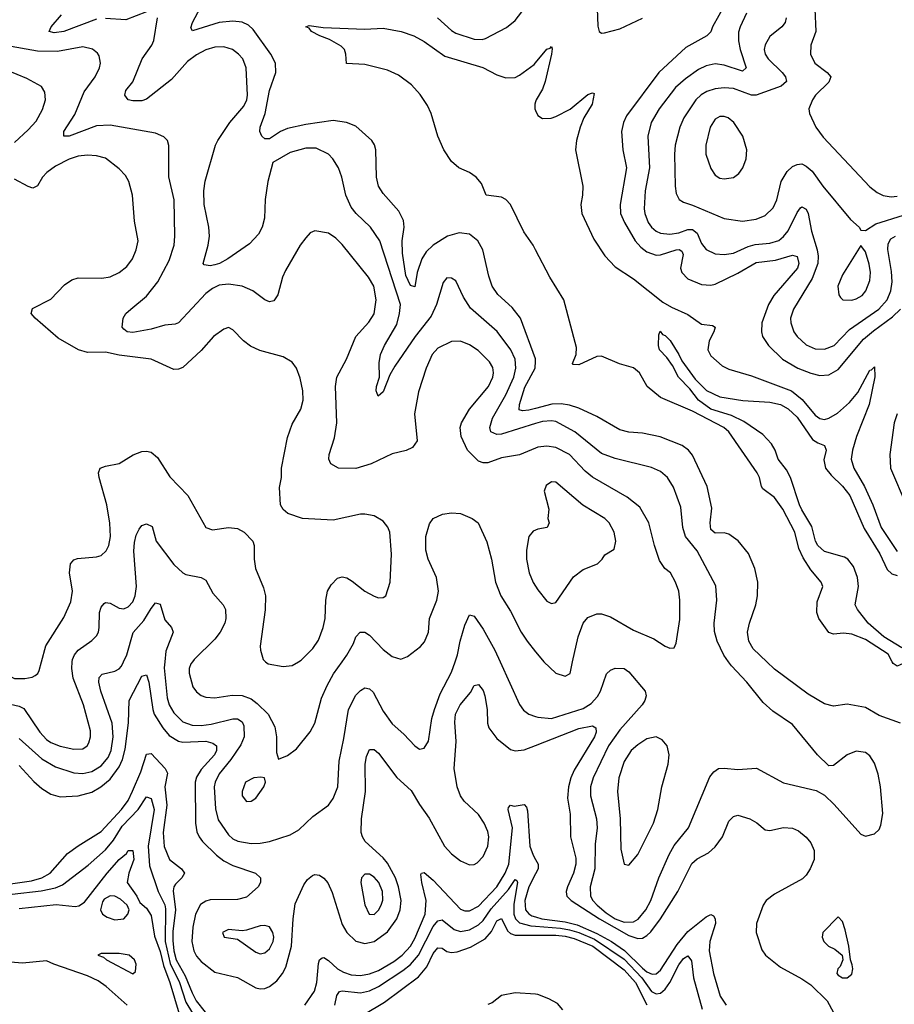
# Model space of a CAD drawing. Header units: inches. Extents: x 1173000 to 1307049, y 522583 to 678455.
# Tile 469 of 617: x 1217732 to 1221577, y 628494 to 632822. Entities that reach past the tile are written whole.
import ezdxf

# ---------------------------------------------------------------- set-up
doc = ezdxf.new("R2010")
doc.units = ezdxf.units.IN
doc.header["$MEASUREMENT"] = 0
for name, color, linetype in [('B2612', 7, 'Continuous'), ('B2613', 7, 'Continuous'), ('B2622', 7, 'Continuous'), ('B2623', 7, 'Continuous')]:
    doc.layers.add(name, color=color, linetype=linetype)

msp = doc.modelspace()

# ---------------------------------------------------------------- linework, layer by layer
at = {"layer": 'B2612', "color": 5}
for points, elevation in [([(1217522.3, 630000), (1217531.9, 629971.9), (1217577.9, 629897.9), (1217614.3, 629854.3), (1217660, 629820), (1217730, 629805.1), (1217750, 629793.7), (1217821.2, 629690), (1217850, 629658.7), (1217870, 629644.7), (1217910, 629628.7), (1217970, 629615.6), (1218010, 629616.5), (1218028.5, 629630), (1218036, 629644), (1218043.4, 629670), (1218044, 629696), (1218013.2, 629810), (1217967.4, 629927.4), (1217961.2, 629970), (1217963.6, 630000)], 960), ([(1217625.3, 630000), (1217629.6, 629990), (1217670, 629946), (1217710, 629925.5), (1217754.3, 629925.7), (1217787.8, 629932.2), (1217800.9, 629939.1), (1217811.7, 629948.3), (1217818.2, 629961.8), (1217828.5, 630000)], 980), ([(1217730, 629662.4), (1217830, 629573.8), (1217890, 629537.7), (1217971, 629511), (1218010, 629508.2), (1218050, 629517.4), (1218090, 629542.7), (1218121.1, 629578.9), (1218135, 629610), (1218144, 629670), (1218139.5, 629730), (1218089.4, 629870), (1218080.5, 629910), (1218081.6, 629930), (1218094.6, 629945.4), (1218150, 629958), (1218170, 629968.2), (1218179.6, 629980.4), (1218188.7, 630000)], 940), ([(1218369.9, 630000), (1218367.3, 629972.7), (1218381.3, 629841.3), (1218390.1, 629810), (1218410, 629775.6), (1218450, 629735.8), (1218490, 629721), (1218530, 629720.1), (1218574, 629726), (1218670, 629748.9), (1218689.5, 629749.5), (1218710, 629735.6), (1218718, 629718), (1218718.9, 629670), (1218705.1, 629634.9), (1218661.3, 629570), (1218610, 629506.6), (1218591.6, 629470), (1218587.8, 629450), (1218593.2, 629353.2), (1218605, 629305), (1218650, 629239.7), (1218670, 629222.2), (1218691.3, 629211.3), (1218750, 629200.8), (1218790, 629202), (1218830.5, 629209.5), (1218920.8, 629239.2), (1218959.2, 629260.8), (1219020.7, 629319.3), (1219090.6, 629369.4), (1219110, 629399.3), (1219130.6, 629450), (1219137.2, 629562.8), (1219157.9, 629662.1), (1219177.4, 629790), (1219210, 629853.2), (1219230, 629873.8), (1219250, 629885), (1219270, 629880.7), (1219285.8, 629865.8), (1219330, 629782.3), (1219370, 629727.6), (1219421.8, 629681.8), (1219470, 629630.5), (1219490, 629616.3), (1219510, 629620.5), (1219530, 629651.3), (1219544.4, 629750), (1219555.2, 629790), (1219580.7, 629859.3), (1219630, 629954), (1219646.7, 630000)], 940), ([(1218492.3, 630000), (1218485, 629990), (1218477.8, 629970), (1218477.8, 629950), (1218493.6, 629890), (1218510, 629867.4), (1218530, 629851.6), (1218550, 629843.6), (1218590, 629841.5), (1218666.6, 629853.4), (1218710, 629851.9), (1218750, 629836.8), (1218777, 629817), (1218824.1, 629770), (1218853.8, 629713.8), (1218861.3, 629670), (1218861.1, 629601.1), (1218870, 629572), (1218910, 629587.7), (1218950, 629616.4), (1219010, 629692.4), (1219030, 629730.5), (1219059.9, 629840.1), (1219083.9, 629896.1), (1219112.6, 629947.4), (1219149.7, 630000)], 960), ([(1218813.5, 630000), (1218824, 629990), (1218890, 629978.3), (1218930, 629983.1), (1218958, 630000)], 980), ([(1219843.9, 630000), (1219930, 629812.4), (1219947.5, 629787.5), (1219970, 629769.2), (1220000, 629759.7)], 940), ([(1217730, 629544.1), (1217793.9, 629473.9), (1217830, 629443.2), (1217870, 629417.3), (1217910, 629406.4), (1217990, 629411.1), (1218050, 629426.7), (1218089.2, 629450), (1218130, 629484.2), (1218170, 629537.9), (1218184.6, 629570), (1218195.4, 629615.4), (1218210.9, 629730.9), (1218214.1, 629830), (1218270, 629936.5), (1218290, 629942.6), (1218299.4, 629910), (1218317.2, 629790), (1218324.3, 629770), (1218361.2, 629710), (1218390, 629675.1), (1218430, 629650.1), (1218450, 629647), (1218550.4, 629650.4), (1218582, 629642), (1218597.4, 629630), (1218597.1, 629610), (1218588.4, 629590), (1218530, 629526.9), (1218510, 629492.4), (1218504.2, 629470), (1218504.6, 629290), (1218511.6, 629251.6), (1218521.3, 629230), (1218536.3, 629210), (1218598.3, 629150), (1218630, 629124.9), (1218670, 629104.2), (1218768.8, 629070), (1218791.5, 629050), (1218791.5, 629030), (1218780.7, 629010), (1218730, 628964.9), (1218690, 628954.4), (1218570, 628952.8), (1218550, 628947.4), (1218527.7, 628932.3), (1218505, 628890), (1218493.4, 628833.4), (1218489, 628770), (1218497.4, 628730), (1218510, 628705.8), (1218530, 628681.9), (1218590, 628636.2), (1218690, 628612.6), (1218770, 628567.1), (1218790, 628561.9), (1218810, 628564.2), (1218830, 628571.9), (1218862.4, 628597.6), (1218887.8, 628630), (1218902, 628658), (1218927.7, 628750), (1218934.2, 628870), (1218943.6, 628936.4), (1218981, 629019), (1218997.9, 629042.1), (1219020, 629060), (1219030, 629064.7), (1219050, 629061.6), (1219070, 629048.5), (1219087.7, 629027.7), (1219106, 628986), (1219150, 628845.4), (1219170.1, 628810), (1219210, 628771.2), (1219250, 628761.3), (1219290, 628770.5), (1219350, 628812.7), (1219390.3, 628870), (1219404.8, 628910), (1219409.6, 628950), (1219398.3, 629010), (1219385.1, 629050), (1219350, 629114.9), (1219330, 629138.7), (1219251.3, 629210), (1219238.9, 629230), (1219233.7, 629250), (1219234.3, 629310), (1219253.2, 629430), (1219251.2, 629550), (1219257, 629583), (1219270, 629614.6), (1219290, 629614.2), (1219310, 629598.6), (1219390, 629490.9), (1219453.5, 629433.5), (1219490, 629371.7), (1219532.3, 629312.3), (1219599.6, 629190), (1219630, 629155.8), (1219670, 629124.7), (1219710, 629107.7), (1219730, 629108.8), (1219743.7, 629116.3), (1219770, 629144.3), (1219791.1, 629190), (1219794.2, 629230), (1219790, 629254.2), (1219774.3, 629290), (1219750, 629328.6), (1219686.4, 629386.4), (1219670.8, 629410), (1219655, 629450), (1219642.5, 629530), (1219651.2, 629650), (1219645.8, 629734.2), (1219648.4, 629770), (1219669.2, 629810), (1219714.7, 629865.3), (1219730, 629895.5), (1219750, 629900.2), (1219770, 629873.4), (1219776.8, 629850), (1219786.9, 629790), (1219788.5, 629730), (1219794.6, 629710), (1219830, 629663.2), (1219890, 629613.5), (1219910, 629608.4), (1219950, 629612), (1220000, 629631.7)], 920), ([(1217588.8, 629008.8), (1217783.6, 629036.4), (1217829.9, 629050.1), (1217866.4, 629070), (1217942.8, 629157.2), (1217988.8, 629191.2), (1218090, 629253.4), (1218180.6, 629350), (1218208.6, 629390), (1218228.6, 629431.4), (1218264.4, 629515.6), (1218290, 629594), (1218310, 629595.9), (1218371.8, 629530), (1218381.6, 629510), (1218370.9, 629450), (1218379.1, 629370), (1218362.9, 629250), (1218367.1, 629187.1), (1218390.4, 629130.4), (1218443.2, 629090), (1218457, 629070), (1218445, 629050), (1218417.2, 629022.8), (1218409.3, 629010), (1218407, 628993), (1218417.9, 628910), (1218405.7, 628814.3), (1218405, 628775), (1218410, 628730), (1218420.3, 628690), (1218459.8, 628619.8), (1218490, 628544), (1218508.9, 628510), (1218587.2, 628410)], 880), ([(1217570, 628964), (1217827.1, 628992.9), (1217890, 629005.6), (1217921, 629019), (1218033.8, 629106.2), (1218110, 629172.5), (1218145, 629215), (1218182.6, 629277.4), (1218252.8, 629350), (1218290, 629405.8), (1218310, 629398.5), (1218323.2, 629350), (1218297.4, 629190), (1218302.4, 629102.4), (1218340.6, 628990), (1218370, 628930.8), (1218373.9, 628913.9), (1218372, 628770), (1218393.9, 628673.9), (1218434.3, 628590), (1218463.1, 628503.1), (1218545.6, 628365.6)], 860), ([(1218986.1, 628490), (1219028.3, 628551.7), (1219039, 628590), (1219045.9, 628674.1), (1219050, 628690.2), (1219062.2, 628697.8), (1219070, 628700.1), (1219090, 628687.3), (1219130, 628650.5), (1219155.4, 628635.4), (1219190, 628623.8), (1219230, 628620.4), (1219270, 628627.9), (1219310, 628643.5), (1219377.8, 628682.2), (1219414.2, 628710), (1219450, 628749.7), (1219470, 628782.9), (1219515.1, 628890), (1219519.8, 628950), (1219500.1, 629030), (1219495.4, 629064.6), (1219498.4, 629070), (1219510, 629073.6), (1219550, 629039.9), (1219670, 628913.1), (1219690, 628904.9), (1219710, 628905), (1219750, 628925.4), (1219830, 629010.5), (1219867.1, 629070), (1219883.1, 629110), (1219899.1, 629270), (1219879.9, 629350), (1219880.6, 629359.4), (1219889.8, 629370.2), (1219905.7, 629365.7), (1219950, 629372.7), (1219960.6, 629360.6), (1219965.2, 629345.2), (1219975.3, 629190), (1219989.1, 629150), (1220000, 629131.1)], 880), ([(1217730, 628915.5), (1217892.7, 628932.7), (1217975.8, 628924.2), (1217992.7, 628927.3), (1218017.4, 628942.6), (1218116.8, 629070), (1218170, 629130.1), (1218202.3, 629157.7), (1218210, 629170.3), (1218230, 629170.4), (1218233.8, 629130), (1218211.7, 629070), (1218205.5, 629030), (1218247.7, 628970), (1218261.2, 628941.2), (1218290, 628916.1), (1218310, 628884.9), (1218325.6, 628794.4), (1218350, 628725.7), (1218364.5, 628664.5), (1218392.3, 628590), (1218432.9, 628452.9)], 840), ([(1219118, 628490), (1219126.6, 628533.4), (1219138.4, 628550), (1219150, 628553.4), (1219230, 628545), (1219270, 628553.8), (1219310, 628572.3), (1219417.4, 628642.6), (1219450.7, 628669.3), (1219484.9, 628710), (1219550, 628835.8), (1219570, 628861.3), (1219590, 628865), (1219643.1, 628823.1), (1219670, 628814.6), (1219710, 628821.9), (1219750, 628843.4), (1219770, 628863), (1219805.5, 628914.5), (1219880.5, 628999.5), (1219910, 629043.5), (1219918.2, 629038.2), (1219920.5, 629030), (1219905, 628935), (1219905, 628890), (1219912.2, 628870), (1219930, 628851.9), (1219979.4, 628839.4), (1220000, 628837.7)], 860), ([(1220000, 629067.1), (1219970, 629010), (1219952.8, 628950), (1219956.6, 628910), (1219971.2, 628891.2), (1219983.7, 628883.7), (1220000, 628878.7)], 880), ([(1219246, 628450), (1219336.8, 628503.2), (1219485.7, 628614.3), (1219521.6, 628658.4), (1219550, 628716.9), (1219570, 628742.7), (1219590, 628741.4), (1219610, 628726.7), (1219630, 628722.5), (1219655.4, 628724.6), (1219713.9, 628746.1), (1219778.1, 628781.9), (1219806.1, 628813.9), (1219830, 628861.5), (1219850, 628871.1), (1219876.6, 628816.6), (1219890, 628805.4), (1219910, 628798.6), (1220000, 628798.1)], 840), ([(1218204.8, 628490), (1218113.2, 628573.2), (1218077.4, 628597.4), (1218030, 628618.8), (1217882, 628670), (1217850, 628686), (1217744.9, 628675.1), (1217510, 628694.3)], 840), ([(1220000, 628538.5), (1219910, 628545), (1219850, 628532.9), (1219810, 628500.7), (1219790, 628493)], 840)]:
    msp.add_lwpolyline(points, dxfattribs=dict(at, elevation=elevation))
for points, elevation in [([(1218792.3, 629492.3), (1218762, 629490), (1218725.5, 629470), (1218710.7, 629430), (1218710.7, 629410), (1218730, 629386), (1218750, 629386.4), (1218770, 629400.7), (1218805.2, 629450), (1218812.7, 629470), (1218808.9, 629488.9)], 960), ([(1219270, 629066.9), (1219250, 629066), (1219235.3, 629050), (1219231.6, 629030), (1219250, 628931), (1219268.8, 628890), (1219290, 628889.2), (1219310, 628907.6), (1219321.1, 628930), (1219328.2, 628951.8), (1219327.5, 628990), (1219310.5, 629030), (1219290, 629053.1)], 940), ([(1218129.5, 628970.5), (1218104, 628956), (1218096.1, 628943.9), (1218088.3, 628910), (1218096.5, 628890), (1218117.2, 628877.2), (1218150, 628865.4), (1218190, 628869.4), (1218207.3, 628890), (1218213.6, 628910), (1218204.7, 628930), (1218175.7, 628955.7), (1218150, 628969.1)], 840), ([(1218810, 628841.2), (1218790, 628839.8), (1218730, 628820.5), (1218710, 628816.9), (1218650, 628822.7), (1218624, 628810), (1218632, 628790), (1218690, 628780.5), (1218770, 628724), (1218790, 628716.5), (1218810, 628720.2), (1218830, 628738.3), (1218846, 628770), (1218849.1, 628790), (1218845.7, 628810), (1218830, 628834.2)], 940), ([(1218170, 628718), (1218090, 628717), (1218076, 628710), (1218100.9, 628700.9), (1218113.4, 628690), (1218230, 628628.8), (1218242, 628638), (1218244.8, 628670), (1218237, 628690), (1218214, 628710)], 840)]:
    msp.add_lwpolyline(points, close=True, dxfattribs=dict(at, elevation=elevation))
at = {"layer": 'B2613', "color": 5}
for points, elevation in [([(1220000, 631331.6), (1219933.7, 631510), (1219896.9, 631556.9), (1219833.8, 631613.8), (1219809.9, 631649.9), (1219794.8, 631694.8), (1219767.7, 631810), (1219746.1, 631850), (1219710, 631878.5), (1219664.4, 631884.4), (1219613.7, 631870), (1219550.1, 631830), (1219519.3, 631800.7), (1219500.6, 631770), (1219480.1, 631710), (1219470, 631646.9), (1219450, 631653.5), (1219430, 631696.9), (1219415.7, 631795.7), (1219413.8, 631850), (1219422.9, 631910), (1219419.4, 631939.4), (1219399.7, 631979.7), (1219330, 632058), (1219309.8, 632090), (1219300.6, 632130), (1219297.4, 632250), (1219292.1, 632272.1), (1219280.5, 632290), (1219210, 632353.2), (1219169.4, 632370), (1219110, 632378.3), (1218990, 632360.9), (1218910, 632342.8), (1218878.4, 632330), (1218830, 632298.7), (1218810, 632298.5), (1218796.2, 632310), (1218788, 632330), (1218789.5, 632350), (1218811.1, 632410), (1218830.8, 632510), (1218857.9, 632590), (1218857.3, 632630), (1218836, 632670), (1218759.1, 632779.1), (1218738.2, 632798.2), (1218710.8, 632810.8), (1218670, 632815.1), (1218609.9, 632809.9), (1218492.6, 632772.6), (1218485.2, 632785.2), (1218491.7, 632810), (1218560.3, 632939.7)], 920), ([(1219569.6, 632829.6), (1219630, 632774.6), (1219650, 632762), (1219730, 632735.8), (1219765.1, 632734.9), (1219780.5, 632739.5), (1219872.2, 632787.8), (1219910, 632818.6), (1219958.3, 632881.7)], 920), ([(1218070, 632824.4), (1217926.4, 632770), (1217883.5, 632763.5), (1217861.3, 632770), (1217870.9, 632790), (1217916.4, 632843.6)], 940), ([(1218290, 632856.9), (1218198.8, 632821.2), (1218110, 632827.6)], 940), ([(1220000, 631046.5), (1219850, 630999.5), (1219830, 630998.4), (1219803.9, 631010), (1219799.3, 631030), (1219811.5, 631070), (1219870, 631173.4), (1219904.4, 631250), (1219913.4, 631290), (1219910.4, 631330), (1219891.9, 631370), (1219831.6, 631451.6), (1219714.3, 631554.3), (1219682.7, 631602.7), (1219650, 631674.5), (1219630, 631685.1), (1219610, 631686.6), (1219593.3, 631666.7), (1219564.4, 631570), (1219541.3, 631518.7), (1219471.1, 631430), (1219381.7, 631298.3), (1219359.7, 631260.3), (1219330, 631186.6), (1219307.7, 631167.7), (1219299.5, 631190), (1219300.7, 631210), (1219314.5, 631250), (1219313.4, 631313.4), (1219318.7, 631350), (1219335.6, 631390), (1219390, 631482.2), (1219402.5, 631530), (1219406.5, 631570), (1219316.3, 631850), (1219275.3, 631910), (1219211.8, 631970), (1219190, 631998.3), (1219166.6, 632050), (1219148.3, 632130), (1219134.2, 632170), (1219108.7, 632210), (1219089.9, 632229.9), (1219036.3, 632256.3), (1218990, 632257.6), (1218922.1, 632237.9), (1218845.5, 632194.5), (1218822.8, 632110), (1218812, 632032), (1218809, 631950), (1218798, 631910), (1218781.7, 631878.3), (1218743.1, 631836.9), (1218647, 631770), (1218610.3, 631750), (1218590, 631744.1), (1218570, 631739.8), (1218544.1, 631744.1), (1218539.6, 631750), (1218561.6, 631830), (1218566.8, 631870), (1218563.4, 631910), (1218543.4, 632010), (1218542.1, 632070), (1218547.9, 632112.1), (1218593.5, 632270), (1218602.9, 632290), (1218656, 632370), (1218718.4, 632441.6), (1218730.8, 632470), (1218734.2, 632490), (1218728.5, 632610), (1218713, 632650), (1218694.8, 632670), (1218668, 632690), (1218630, 632702.3), (1218590, 632701.1), (1218550, 632689.9), (1218510, 632667.9), (1218470, 632637.9), (1218400.5, 632559.5), (1218290, 632472.8), (1218270, 632465.2), (1218230, 632464.4), (1218209.7, 632470), (1218194.7, 632490), (1218198.7, 632510), (1218230, 632548.7), (1218270.5, 632650), (1218313.7, 632710), (1218322.6, 632730), (1218338.3, 632830)], 940), ([(1220000, 631810.5), (1219989.9, 631830), (1219948.6, 631888.6), (1219889.6, 632009.6), (1219870, 632031.3), (1219850, 632041.1), (1219782.6, 632050), (1219761.9, 632101.9), (1219738.9, 632130), (1219709.5, 632149.5), (1219662.7, 632170), (1219630, 632197.8), (1219597.4, 632250), (1219570, 632309.7), (1219540.7, 632410), (1219525, 632445), (1219493.5, 632493.5), (1219454.7, 632534.7), (1219397.2, 632577.2), (1219350, 632599.5), (1219250, 632624.9), (1219168.9, 632628.9), (1219166.8, 632670), (1219159.8, 632690), (1219145, 632705), (1219094.5, 632734.5), (1219051.6, 632750), (1219015.1, 632770), (1219004.7, 632784.7), (1218989.6, 632790.4), (1219004.4, 632795.6), (1219067.1, 632787.1), (1219250, 632779.6), (1219330, 632784.2), (1219410, 632769.4), (1219464.9, 632750), (1219510, 632726.2), (1219601.1, 632661.1), (1219768, 632612), (1219830, 632578.8), (1219870, 632566.2), (1219910, 632567.1), (1219930, 632577.2), (1219994.7, 632625.3), (1220000, 632631.7)], 880), ([(1220000, 630938.1), (1219930, 630908.8), (1219850, 630895.4), (1219790, 630874.5), (1219770, 630874.5), (1219750, 630881.5), (1219701, 630930), (1219673, 630990), (1219669, 631030), (1219674.3, 631050), (1219709.2, 631110), (1219793.3, 631210), (1219811.7, 631250), (1219815.5, 631270), (1219812.9, 631292.9), (1219798, 631318), (1219748.1, 631368.1), (1219710, 631392.8), (1219670, 631408.3), (1219630, 631407.1), (1219570, 631377.4), (1219545.7, 631350), (1219519.8, 631290), (1219485.4, 631185.4), (1219468.1, 631090), (1219479.5, 630970), (1219459, 630941), (1219431.2, 630928.8), (1219370, 630913.5), (1219277.1, 630870), (1219210, 630848.4), (1219134, 630850), (1219099.5, 630870), (1219091.8, 630890), (1219093.3, 630910), (1219116.2, 630983.8), (1219126.6, 631050), (1219120.7, 631210), (1219126.3, 631250), (1219169.8, 631330), (1219209.8, 631430), (1219267.4, 631492.6), (1219290.9, 631529.1), (1219299.1, 631590), (1219289.2, 631650), (1219265.7, 631690), (1219150, 631833.8), (1219121.7, 631861.7), (1219090, 631883.1), (1219030, 631893.6), (1219010, 631884.2), (1218990, 631863), (1218964.9, 631830), (1218900.7, 631719.3), (1218888, 631690), (1218867.3, 631612.7), (1218850, 631586.6), (1218830, 631582.3), (1218810, 631591), (1218758, 631630), (1218710.5, 631650.5), (1218650, 631659.3), (1218610, 631654.8), (1218579.5, 631640.5), (1218550, 631617.7), (1218430.2, 631490), (1218416.5, 631483.5), (1218370, 631478.4), (1218310, 631461.7), (1218230, 631447.3), (1218205.2, 631450), (1218190, 631460.9), (1218182.9, 631470), (1218187, 631510), (1218199.6, 631530), (1218220.5, 631550), (1218290, 631606.2), (1218339.1, 631670), (1218390, 631763.7), (1218411.2, 631830), (1218414.7, 631870), (1218411.4, 632030), (1218388.6, 632131.4), (1218388, 632268), (1218382, 632290), (1218366.7, 632306.7), (1218330, 632323), (1218130, 632357.4), (1218070, 632355.4), (1217950, 632309.3), (1217926.6, 632310), (1217927, 632330), (1217975.2, 632404.8), (1218015.4, 632504.6), (1218064.1, 632570), (1218082.9, 632610), (1218087.2, 632630), (1218082.5, 632662.5), (1218074.9, 632674.9), (1218052.5, 632692.5), (1218010, 632702.6), (1217898.4, 632681.6), (1217810, 632683.1), (1217670, 632708.2)], 960), ([(1217710, 632282.3), (1217770, 632336.9), (1217804.4, 632375.6), (1217833, 632427), (1217845.6, 632470), (1217842.5, 632502.5), (1217827.9, 632527.9), (1217763.7, 632563.7), (1217678.4, 632598.4)], 980), ([(1220000, 632460.2), (1219997.1, 632450), (1219996.5, 632430), (1220000, 632422.4)], 880), ([(1218958, 630000), (1218970, 630007.2), (1219021.5, 630058.5), (1219045.4, 630094.6), (1219066.5, 630150), (1219074.8, 630190), (1219077.8, 630270), (1219086.2, 630310), (1219101.9, 630338.1), (1219130, 630367.2), (1219150, 630373.6), (1219170, 630369.1), (1219194.6, 630354.6), (1219249.6, 630309.6), (1219290, 630287.5), (1219310, 630281.3), (1219330, 630281.7), (1219341.6, 630290), (1219361.7, 630350), (1219367.4, 630472.6), (1219359.8, 630570), (1219351.2, 630591.2), (1219330, 630617.7), (1219290, 630641), (1219250, 630648.5), (1219230, 630648.4), (1219110, 630621.5), (1218975.3, 630630), (1218911.7, 630651.7), (1218890, 630669.6), (1218879.1, 630690), (1218874.3, 630765.7), (1218883.5, 630810), (1218882.7, 630850), (1218910, 630984.9), (1218930, 631043.7), (1218969, 631110), (1218979.2, 631150), (1218977.7, 631190), (1218965.6, 631245.6), (1218950, 631289.6), (1218930, 631316.4), (1218890, 631339.3), (1218788.1, 631368.1), (1218746.7, 631386.7), (1218716.3, 631410), (1218670, 631458.4), (1218650, 631469.5), (1218630, 631461.6), (1218584, 631430), (1218530, 631367.4), (1218450, 631293.5), (1218430, 631285.3), (1218410, 631284.8), (1218309.9, 631329.9), (1218170, 631347.2), (1218110, 631359.7), (1218030, 631359.2), (1217990.9, 631370.9), (1217902.2, 631422.2), (1217799.8, 631510), (1217783.5, 631530), (1217788.1, 631551.9), (1217870, 631593.6), (1217930, 631656.1), (1217961.3, 631678.7), (1217990, 631686.5), (1218094.2, 631685.8), (1218130, 631692.2), (1218170, 631710.2), (1218203.2, 631736.8), (1218227.7, 631770), (1218245, 631810), (1218252.7, 631850), (1218236.4, 631936.4), (1218229, 632050), (1218212.5, 632110), (1218196.9, 632136.9), (1218170, 632166), (1218110, 632212.4), (1218070, 632223.9), (1218030, 632226.9), (1217990, 632222.5), (1217950, 632209.3), (1217890, 632177.8), (1217851.1, 632150), (1217833.2, 632130), (1217810, 632091.1), (1217790, 632081.8), (1217770, 632088.1), (1217710, 632121.1)], 980), ([(1220000, 631113.4), (1219970, 631105.8), (1219943.3, 631103.3), (1219927.6, 631107.6), (1219929.1, 631130), (1219953.4, 631206.6), (1219998, 631290), (1220000, 631321.1)], 920), ([(1217828.5, 630000), (1217847.3, 630070), (1217926.3, 630193.7), (1217957.5, 630262.5), (1217964.5, 630310), (1217951.3, 630390), (1217955.3, 630430), (1217970, 630447.6), (1217986.3, 630453.7), (1218070, 630460.9), (1218090, 630466.7), (1218112.6, 630487.4), (1218123.7, 630510), (1218131.1, 630550), (1218128.6, 630608.6), (1218115.4, 630690), (1218081.8, 630810), (1218079.2, 630830), (1218086.6, 630850), (1218110, 630859.7), (1218170, 630871.4), (1218231.5, 630908.5), (1218270, 630924), (1218290, 630925.2), (1218310, 630920.3), (1218338, 630898), (1218393, 630813), (1218472.3, 630730), (1218550, 630590.4), (1218579.9, 630579.9), (1218650, 630590.2), (1218690, 630584.9), (1218719.3, 630570), (1218757.6, 630530), (1218762.6, 630510), (1218763.2, 630450), (1218769, 630410), (1218804.7, 630324.7), (1218813.7, 630290), (1218811.5, 630228.5), (1218789, 630069), (1218790.3, 630050), (1218803.1, 630010), (1218813.5, 630000)], 980), ([(1219149.7, 630000), (1219170, 630028.8), (1219199.6, 630080.4), (1219210.6, 630109.4), (1219229.8, 630130.2), (1219250, 630129.1), (1219270, 630117.2), (1219330, 630053.2), (1219370, 630022.8), (1219408.3, 630011.7), (1219437.7, 630022.3), (1219493.7, 630066.3), (1219512.4, 630087.6), (1219529, 630130), (1219533.5, 630190), (1219565.5, 630270), (1219572.8, 630310), (1219564, 630370), (1219528.8, 630450), (1219517.2, 630490), (1219518.2, 630550), (1219534.1, 630605.9), (1219549.6, 630630), (1219591.5, 630648.5), (1219630, 630654.4), (1219670, 630650.8), (1219721.7, 630630), (1219747.6, 630610), (1219786.5, 630526.5), (1219806.7, 630450), (1219823.5, 630350), (1219847.7, 630290), (1219890, 630221.7), (1219936.3, 630130), (1219963, 630090), (1220000, 630043.7)], 960), ([(1217963.6, 630000), (1217964.4, 630010), (1217972.7, 630030), (1217989.1, 630050.9), (1218050, 630093.2), (1218070, 630113.4), (1218078.6, 630130), (1218081.6, 630150), (1218083.1, 630216.9), (1218090, 630239.5), (1218103.8, 630256.2), (1218110, 630260.2), (1218130, 630257.8), (1218170, 630235.2), (1218190, 630231.8), (1218210, 630240.6), (1218230, 630262.4), (1218240.5, 630290), (1218246.2, 630330), (1218234, 630486), (1218236.6, 630523.4), (1218244.4, 630555.6), (1218257.6, 630582.4), (1218270, 630598.3), (1218290, 630606.3), (1218314.2, 630594.2), (1218332.8, 630530), (1218410, 630427.3), (1218450, 630390.2), (1218463.5, 630383.5), (1218530.2, 630370.2), (1218550, 630358.7), (1218581.7, 630301.7), (1218626.3, 630250), (1218637.3, 630230), (1218638.8, 630190), (1218634, 630170), (1218614.4, 630130), (1218590, 630099.1), (1218499.7, 630010), (1218492.3, 630000)], 960), ([(1220000, 630577.9), (1219990, 630573.5), (1219971.3, 630550), (1219961, 630490), (1219960.2, 630450), (1219972.3, 630390), (1219990, 630348.7), (1220000, 630332.5)], 980), ([(1218188.7, 630000), (1218202.7, 630030), (1218231, 630129), (1218278.7, 630181.3), (1218310, 630234), (1218330, 630258.7), (1218350, 630253), (1218370, 630184.4), (1218400.3, 630150), (1218407.6, 630130), (1218374.4, 630045.6), (1218369.9, 630000)], 940), ([(1219646.7, 630000), (1219657.5, 630030), (1219669, 630090), (1219690, 630160.5), (1219710, 630206), (1219730, 630200.3), (1219770, 630142.6), (1219821, 630050), (1219843.9, 630000)], 940)]:
    msp.add_lwpolyline(points, dxfattribs=dict(at, elevation=elevation))
at = {"layer": 'B2622', "color": 5}
for points, elevation in [([(1220000, 629759.7), (1220010, 629756.6), (1220070, 629750.1), (1220210, 629793.8), (1220244, 629816), (1220272.9, 629847.1), (1220286, 629870), (1220312.7, 629947.3), (1220330, 629963.5), (1220350, 629971.4), (1220390, 629970.2), (1220410, 629956.2), (1220482.2, 629870), (1220485.8, 629850), (1220481, 629830), (1220469.4, 629810), (1220370, 629700.5), (1220321.4, 629630), (1220253.3, 629490), (1220241.6, 629450), (1220242.2, 629410), (1220267.7, 629310), (1220270.6, 629270), (1220262.5, 629197.5), (1220260.3, 629090), (1220239.6, 629010), (1220242, 628970), (1220252.2, 628950), (1220270.5, 628930), (1220310, 628896.2), (1220350, 628869.8), (1220390, 628855.4), (1220430, 628856.3), (1220451.4, 628868.6), (1220484.7, 628910), (1220507.2, 628950), (1220541.9, 629050), (1220586.9, 629153.1), (1220610, 629192.2), (1220672.5, 629270), (1220766.6, 629493.4), (1220783.4, 629516.6), (1220804.5, 629530), (1220830, 629532.8), (1220890, 629526.3), (1220971.8, 629531.8), (1221090, 629468.3), (1221233.8, 629433.8), (1221270, 629413.1), (1221312.8, 629372.8), (1221430, 629241.6), (1221450, 629233), (1221490, 629243.8), (1221510, 629263), (1221518.5, 629281.5), (1221527.3, 629332.7), (1221516.5, 629450), (1221506.4, 629506.4), (1221490, 629554.5), (1221470, 629585.6), (1221450, 629600.5), (1221410, 629606.9), (1221370, 629591.1), (1221310, 629544.2), (1221290, 629543), (1221239.7, 629590), (1221130, 629724.4), (1221043.1, 629783.1), (1221000.2, 629820.2), (1220929, 629910), (1220862.1, 629982.1), (1220848.8, 630000)], 940), ([(1220036.6, 630000), (1220090, 629948.9), (1220130, 629936.5), (1220151.8, 629948.2), (1220163.2, 630000)], 960), ([(1221605.1, 629730), (1221510, 629763.2), (1221450, 629798.3), (1221370, 629812.9), (1221310, 629804.8), (1221270, 629814.2), (1221198, 629858), (1221050, 629967.9), (1221016.5, 630000)], 920), ([(1221639.8, 630000), (1221630, 629998.1), (1221590, 629980.5), (1221571.7, 629991.7), (1221567.3, 630000)], 880), ([(1220000, 629631.7), (1220190, 629706.4), (1220250, 629717.6), (1220265.7, 629710), (1220266.6, 629690), (1220259.1, 629670), (1220170, 629523.4), (1220154.8, 629490), (1220145, 629450), (1220140.9, 629400.9), (1220152.5, 629330), (1220153.8, 629230), (1220176.7, 629136.7), (1220177.7, 629110), (1220167.2, 629070), (1220140.6, 629010), (1220135.1, 628990), (1220136.6, 628976.6), (1220137.8, 628970), (1220157.1, 628950), (1220280.8, 628870), (1220410, 628797), (1220450, 628784.2), (1220470, 628785.6), (1220490, 628796.8), (1220506.5, 628813.5), (1220549.5, 628870), (1220625.6, 628990), (1220686.9, 629113.1), (1220710, 629133), (1220760.4, 629159.6), (1220790, 629186.5), (1220822, 629230), (1220850, 629298.9), (1220870, 629319.6), (1220890, 629325.2), (1220941.6, 629310), (1220972.3, 629292.3), (1221010, 629261.3), (1221030, 629258.7), (1221090, 629271.4), (1221130, 629267.9), (1221156.7, 629256.7), (1221190, 629228.8), (1221210, 629204.4), (1221225.5, 629170), (1221225.2, 629130), (1221207.2, 629090), (1221190, 629061.7), (1221174.1, 629045.9), (1221050, 628979), (1221014.2, 628950), (1221000.9, 628930), (1220971.6, 628850), (1220969.5, 628810), (1220994.4, 628734.4), (1221011.5, 628710), (1221077, 628657), (1221170, 628606.8), (1221210, 628580.2), (1221281.7, 628510), (1221310, 628458.4)], 920), ([(1220000, 629131.1), (1220012.2, 629110), (1220012, 629090), (1220000, 629067.1)], 880), ([(1220000, 628878.7), (1220028.2, 628870), (1220130, 628856.2), (1220183.8, 628843.8), (1220270, 628805.8), (1220334.2, 628770), (1220390.8, 628730.8), (1220470, 628652.4), (1220490, 628636.7), (1220513.2, 628626.8), (1220530, 628627.9), (1220550, 628643.6), (1220622.3, 628757.7), (1220670, 628813.8), (1220750, 628878.9), (1220770, 628888.3), (1220782.4, 628882.4), (1220790, 628870.5), (1220790.5, 628850), (1220766.3, 628770), (1220762.9, 628730), (1220782.8, 628630), (1220811.1, 628530), (1220838.4, 628490)], 880), ([(1220000, 628837.7), (1220110, 628828.8), (1220150, 628821.6), (1220189.8, 628809.8), (1220259.9, 628779.9), (1220390, 628693.1), (1220467.5, 628610), (1220510, 628550.1), (1220530, 628540.5), (1220550, 628543.1), (1220570, 628560.1), (1220590.4, 628589.6), (1220630, 628667.9), (1220650, 628695.7), (1220670, 628707.8), (1220685, 628685), (1220694.9, 628610), (1220733, 628473)], 860), ([(1220000, 628798.1), (1220090, 628797.7), (1220130, 628793.6), (1220170, 628782.8), (1220251.6, 628750), (1220390, 628646), (1220439.7, 628590), (1220490, 628491.4)], 840), ([(1220120.5, 628470), (1220097.2, 628497.2), (1220058.6, 628518.6), (1220010, 628537.7), (1220000, 628538.5)], 840)]:
    msp.add_lwpolyline(points, dxfattribs=dict(at, elevation=elevation))
for points, elevation in [([(1220530, 629669.7), (1220490, 629660.4), (1220450, 629635.3), (1220420.2, 629610), (1220390, 629562), (1220366.9, 629490), (1220360.7, 629430), (1220372.4, 629310), (1220375.4, 629175.4), (1220390, 629110.8), (1220410, 629105.5), (1220450, 629152.4), (1220518.3, 629290), (1220538.2, 629350), (1220555.3, 629450), (1220583.5, 629550), (1220586.9, 629590), (1220578, 629630), (1220556.6, 629656.6)], 960), ([(1221330, 628878), (1221262.8, 628810), (1221260.7, 628790), (1221268, 628770), (1221288, 628750), (1221316.1, 628736.1), (1221348, 628710), (1221351.3, 628690), (1221338.9, 628661.1), (1221328.4, 628650), (1221324.9, 628630), (1221330, 628622), (1221350, 628610.6), (1221369.3, 628610.7), (1221390, 628626), (1221394.5, 628650), (1221392.1, 628667.9), (1221384, 628690), (1221377.6, 628750), (1221361.5, 628821.5), (1221350, 628858)], 940)]:
    msp.add_lwpolyline(points, close=True, dxfattribs=dict(at, elevation=elevation))
at = {"layer": 'B2623', "color": 5}
for points, elevation in [([(1220267.2, 632990), (1220273.4, 632793.4), (1220279.5, 632770), (1220290, 632762.7), (1220303.4, 632763.4), (1220370, 632780.8), (1220470, 632828.5)], 920), ([(1220833.4, 632890), (1220777.5, 632790), (1220770, 632768.2), (1220753.1, 632750), (1220660.5, 632699.5), (1220542.8, 632590), (1220400.2, 632399.8), (1220386.9, 632370), (1220377.8, 632330), (1220383.6, 632250), (1220400.1, 632170), (1220372.1, 632010), (1220373.3, 631970), (1220390.6, 631930), (1220437.8, 631850), (1220462.3, 631822.3), (1220490, 631801.3), (1220530, 631787.4), (1220550, 631788.3), (1220618, 631810), (1220631.4, 631811.4), (1220643.6, 631803.6), (1220648.9, 631790), (1220637.8, 631730), (1220643.3, 631710), (1220670, 631682.8), (1220730, 631657.5), (1220770, 631654.3), (1220790, 631659.1), (1220890, 631707.4), (1220970, 631754.1), (1221055.5, 631764.5), (1221130, 631787), (1221150, 631781.5), (1221157.8, 631750), (1221151.4, 631730), (1221047.6, 631610), (1221023.8, 631570), (1220995.3, 631490), (1220993.3, 631450), (1220998.5, 631430), (1221024.3, 631390), (1221086.4, 631330), (1221153.7, 631290), (1221210, 631267.7), (1221250, 631257.6), (1221290, 631261.2), (1221330, 631284.3), (1221442.4, 631417.6), (1221485.3, 631454.7), (1221570, 631516.2), (1221603.8, 631550)], 920), ([(1220927.1, 632850), (1220899, 632790), (1220892.5, 632767.5), (1220892, 632728), (1220899.4, 632690), (1220926, 632610), (1220910, 632594.8), (1220830, 632622.5), (1220790, 632628.1), (1220750, 632619.2), (1220717.2, 632602.8), (1220658.8, 632561.2), (1220615.9, 632524.1), (1220543, 632430), (1220508.1, 632370), (1220494.1, 632310), (1220500.7, 632170), (1220482.5, 632070), (1220477.2, 631990), (1220480.1, 631970), (1220495.9, 631930), (1220510, 631909.4), (1220530, 631892.4), (1220550, 631883.3), (1220590, 631879), (1220630, 631885.3), (1220670, 631899.7), (1220690, 631899.9), (1220710, 631884.1), (1220730, 631838.3), (1220750, 631811.3), (1220790, 631792.8), (1220830, 631790.1), (1220870, 631794.8), (1220935.1, 631824.9), (1220965.8, 631834.2), (1221030, 631839.2), (1221070, 631851.8), (1221090, 631868.4), (1221110, 631894.1), (1221150, 631974.3), (1221165.4, 631994.6), (1221170, 631998.6), (1221190, 631989), (1221198.9, 631970), (1221212.8, 631892.8), (1221238.8, 631810), (1221242.9, 631782.9), (1221240.9, 631750), (1221216, 631684), (1221133.6, 631550), (1221121.6, 631510), (1221121.7, 631490), (1221135.6, 631450), (1221150.2, 631430), (1221190, 631392.2), (1221230, 631374.5), (1221270, 631373.7), (1221313.2, 631390), (1221379.8, 631460.2), (1221509.2, 631550), (1221545.6, 631590), (1221561.3, 631630), (1221567.2, 631670), (1221565.4, 631714.6), (1221548.5, 631811.5), (1221550, 631836.5), (1221562.2, 631857.8), (1221581.8, 631870)], 940), ([(1221227.5, 632870), (1221232.4, 632770), (1221210.2, 632710), (1221208.1, 632670), (1221228.1, 632630), (1221281.5, 632590), (1221298.4, 632570), (1221290, 632547.1), (1221230.2, 632490), (1221216.9, 632470), (1221201.7, 632430), (1221204.2, 632410), (1221233, 632350), (1221265, 632305), (1221470, 632086.7), (1221501.7, 632061.7), (1221528.7, 632048.7), (1221563, 632043), (1221590, 632045.7)], 980), ([(1221102.1, 632830), (1221097.1, 632810), (1221082.6, 632790), (1221030, 632747.4), (1221009.1, 632710.9), (1221005.6, 632690), (1221009.5, 632670), (1221023, 632650), (1221084.1, 632590), (1221099, 632570), (1221103.5, 632550), (1221079.6, 632530), (1220970, 632489.3), (1220950, 632490.4), (1220870, 632518.7), (1220830, 632522.8), (1220790, 632517.9), (1220753.8, 632506.2), (1220728.6, 632491.4), (1220705, 632470), (1220651.4, 632390), (1220635, 632350), (1220614, 632270), (1220610.7, 632230), (1220613.7, 632090), (1220618.4, 632058.4), (1220632.1, 632032.1), (1220650, 632019.7), (1220690, 632007.1), (1220830, 631947.7), (1220910, 631935.8), (1220970, 631944.8), (1221010, 631961.1), (1221044.7, 631995.3), (1221060.6, 632030), (1221079.9, 632110), (1221105.8, 632154.2), (1221130, 632175.9), (1221150, 632185.6), (1221170, 632187.5), (1221190, 632178.4), (1221215.7, 632155.7), (1221263.5, 632090), (1221384.2, 631944.2), (1221422.4, 631910), (1221430, 631897.3), (1221450, 631894.9), (1221495.6, 631924.4), (1221617.5, 631962.5)], 960), ([(1220000, 632631.7), (1220050, 632692.3), (1220064.2, 632695.8), (1220070, 632704), (1220073.5, 632693.5), (1220070.1, 632670.1), (1220042.3, 632550), (1220030, 632516.1), (1220002.7, 632470), (1220000, 632460.2)], 880), ([(1220000, 632422.4), (1220010, 632400.5), (1220030, 632387), (1220069.1, 632389.1), (1220090, 632396.4), (1220152, 632428), (1220230, 632492.5), (1220250, 632500.2), (1220257.1, 632497.1), (1220249.5, 632450), (1220212.5, 632390), (1220196.6, 632350), (1220180.1, 632290), (1220175.3, 632250), (1220207.5, 632090), (1220206.9, 632050), (1220199.7, 632010), (1220203.3, 631970), (1220257, 631857), (1220304.1, 631784.1), (1220350, 631735.7), (1220430, 631683.3), (1220560.2, 631580.2), (1220597.7, 631557.7), (1220670, 631526.5), (1220730, 631483.6), (1220778.2, 631478.2), (1220790, 631470.3), (1220784.6, 631450), (1220764, 631410), (1220757.9, 631370), (1220770, 631343.6), (1220821, 631301), (1220850, 631285.1), (1220950, 631257.1), (1221125.1, 631190), (1221172.4, 631152.4), (1221230, 631083.6), (1221250, 631069.1), (1221270, 631064.9), (1221290, 631070.1), (1221327.7, 631092.3), (1221380.9, 631139.1), (1221416.3, 631183.7), (1221470, 631281.3), (1221477.4, 631282.6), (1221490, 631295.3), (1221491.5, 631251.5), (1221466.5, 631130), (1221410.6, 630990), (1221393.5, 630930), (1221388.1, 630890), (1221399.4, 630850), (1221445.9, 630770), (1221482.9, 630690), (1221519.1, 630590), (1221590, 630483.7)], 880), ([(1221567.3, 630000), (1221550, 630033.1), (1221450, 630097.6), (1221390, 630121.5), (1221354.5, 630125.5), (1221310, 630121.6), (1221290, 630129), (1221244.8, 630190), (1221236.5, 630216.5), (1221237.5, 630262.5), (1221262.9, 630330), (1221256.2, 630350), (1221210, 630403.5), (1221176.9, 630456.9), (1221157.8, 630497.8), (1221139.7, 630570), (1221087.3, 630670), (1221050, 630721.7), (1220999.9, 630759.9), (1220993.1, 630770), (1220985, 630810), (1220975, 630830), (1220850.5, 631010), (1220827.9, 631030), (1220690, 631101.5), (1220550, 631161.8), (1220491, 631210), (1220457.2, 631270), (1220430, 631291.4), (1220368.5, 631308.5), (1220290, 631342.8), (1220270, 631341.2), (1220190, 631305.2), (1220166.1, 631306.1), (1220162.8, 631310), (1220179.4, 631350), (1220180.2, 631380.2), (1220125, 631590), (1220062.5, 631690), (1220000, 631810.5)], 880), ([(1221610, 630061.3), (1221531.1, 630110), (1221463, 630170), (1221414.8, 630230), (1221405.8, 630250), (1221419.9, 630330), (1221415.6, 630370), (1221398.2, 630418.2), (1221372.7, 630450), (1221359, 630459), (1221270, 630485), (1221240.5, 630510), (1221230.6, 630530), (1221214.7, 630594.7), (1221170, 630667.3), (1221160.6, 630690), (1221121.1, 630810), (1221102.8, 630842.8), (1221067.1, 630890), (1221053.3, 630930), (1221037.4, 630957.4), (1220998.8, 630998.8), (1220916.2, 631056.2), (1220861.7, 631081.7), (1220770.8, 631110), (1220716.1, 631150), (1220678.8, 631198.8), (1220628.3, 631250), (1220602.4, 631302.4), (1220577.4, 631337.4), (1220545.2, 631370), (1220540.9, 631390), (1220542.7, 631437.3), (1220548, 631452), (1220558, 631438), (1220570, 631433.4), (1220591.4, 631411.4), (1220630, 631350.6), (1220642.6, 631322.6), (1220702.3, 631242.3), (1220751.9, 631191.9), (1220810, 631164.2), (1220911.9, 631148.1), (1221030, 631141.3), (1221077.6, 631130), (1221110, 631111.6), (1221150, 631074.3), (1221217.2, 630977.2), (1221241.3, 630961.3), (1221270.7, 630950), (1221277.4, 630930), (1221267.3, 630887.3), (1221275.2, 630850), (1221299.4, 630819.4), (1221350, 630772), (1221382, 630730), (1221445.1, 630585.1), (1221513.5, 630473.5), (1221545.2, 630405.2), (1221565.8, 630385.8), (1221590, 630379)], 860), ([(1220000, 631321.1), (1220000.6, 631330), (1220000, 631331.6)], 920), ([(1221016.5, 630000), (1220957, 630057), (1220938, 630090), (1220932.1, 630130), (1220940.6, 630170), (1220969.1, 630250), (1220975.5, 630290), (1220977.2, 630350), (1220963.8, 630410), (1220935.7, 630475.7), (1220890.9, 630530.9), (1220850, 630560.2), (1220830, 630566.7), (1220790, 630565), (1220770, 630581.4), (1220767.2, 630610), (1220775.2, 630675.2), (1220754.7, 630770), (1220690, 630908.3), (1220672.4, 630930), (1220644.4, 630950), (1220547.7, 630987.7), (1220470, 631004.7), (1220410, 631008.5), (1220370, 631018.9), (1220270, 631077.9), (1220190, 631114.9), (1220150, 631128), (1220112.7, 631132.7), (1220071.4, 631131.4), (1220000, 631113.4)], 920), ([(1221589.6, 631090), (1221576.6, 631050), (1221557.5, 630910), (1221560.5, 630850), (1221630.1, 630690)], 920), ([(1220848.8, 630000), (1220828, 630028), (1220798.1, 630090), (1220786.8, 630133.2), (1220784.9, 630170), (1220797.3, 630270), (1220792.8, 630332.8), (1220710, 630486.9), (1220659.4, 630550), (1220647.7, 630590), (1220639, 630679), (1220606.6, 630766.6), (1220579.8, 630810), (1220550, 630835.3), (1220510, 630854), (1220350, 630892.6), (1220290, 630915), (1220173.3, 631010), (1220090, 631055.1), (1220070, 631059.1), (1220030, 631056), (1220000, 631046.5)], 940), ([(1220163.2, 630000), (1220187.5, 630110), (1220209.7, 630169.7), (1220230, 630193.8), (1220270, 630210.2), (1220290, 630210.2), (1220330, 630197.5), (1220430, 630139.1), (1220520.2, 630100.2), (1220570, 630068.5), (1220590, 630059.3), (1220610, 630060.7), (1220618, 630082), (1220634.8, 630185.2), (1220635, 630270), (1220630.7, 630310), (1220615.9, 630350), (1220593.5, 630390), (1220569.1, 630409.1), (1220545.4, 630445.4), (1220523.7, 630510), (1220498.3, 630610), (1220458.6, 630678.6), (1220403.1, 630723.1), (1220250, 630811.1), (1220218, 630838), (1220150, 630911), (1220090, 630941.7), (1220050, 630947.5), (1220010, 630942.2), (1220000, 630938.1)], 960), ([(1220000, 630332.5), (1220010, 630316.4), (1220050, 630265.5), (1220070, 630256.3), (1220090, 630260.7), (1220166.5, 630373.5), (1220210, 630405.2), (1220272.7, 630430), (1220292.3, 630450), (1220304, 630470), (1220346, 630494), (1220353.5, 630530), (1220346.4, 630570), (1220323.1, 630610), (1220304.4, 630630), (1220208.7, 630688.7), (1220090, 630788.4), (1220070, 630790.8), (1220046.1, 630773.9), (1220037.6, 630750), (1220059.1, 630670), (1220054.8, 630630), (1220060.7, 630610), (1220051, 630590), (1220010, 630582.3), (1220000, 630577.9)], 980), ([(1220000, 630043.7), (1220030, 630006.3), (1220036.6, 630000)], 960)]:
    msp.add_lwpolyline(points, dxfattribs=dict(at, elevation=elevation))
for points, elevation in [([(1220830, 632396.8), (1220810, 632396.4), (1220790, 632384.8), (1220767.9, 632350), (1220748.6, 632270), (1220749.3, 632230), (1220770, 632168), (1220790, 632138.7), (1220810, 632125.2), (1220830, 632121.7), (1220870, 632128.7), (1220894.3, 632145.7), (1220911.3, 632170), (1220926.3, 632210), (1220929.6, 632250.4), (1220911.3, 632310), (1220872.4, 632370), (1220846.6, 632390)], 980), ([(1221430, 631828.7), (1221350, 631699.7), (1221329.4, 631650), (1221332.8, 631612.8), (1221340.5, 631600.5), (1221351.1, 631591.1), (1221390, 631588.8), (1221410, 631594.2), (1221435.8, 631610), (1221452.3, 631630), (1221470, 631676), (1221472.7, 631710), (1221467, 631747), (1221450, 631801.2)], 960)]:
    msp.add_lwpolyline(points, close=True, dxfattribs=dict(at, elevation=elevation))

doc.saveas('drawing.dxf')
